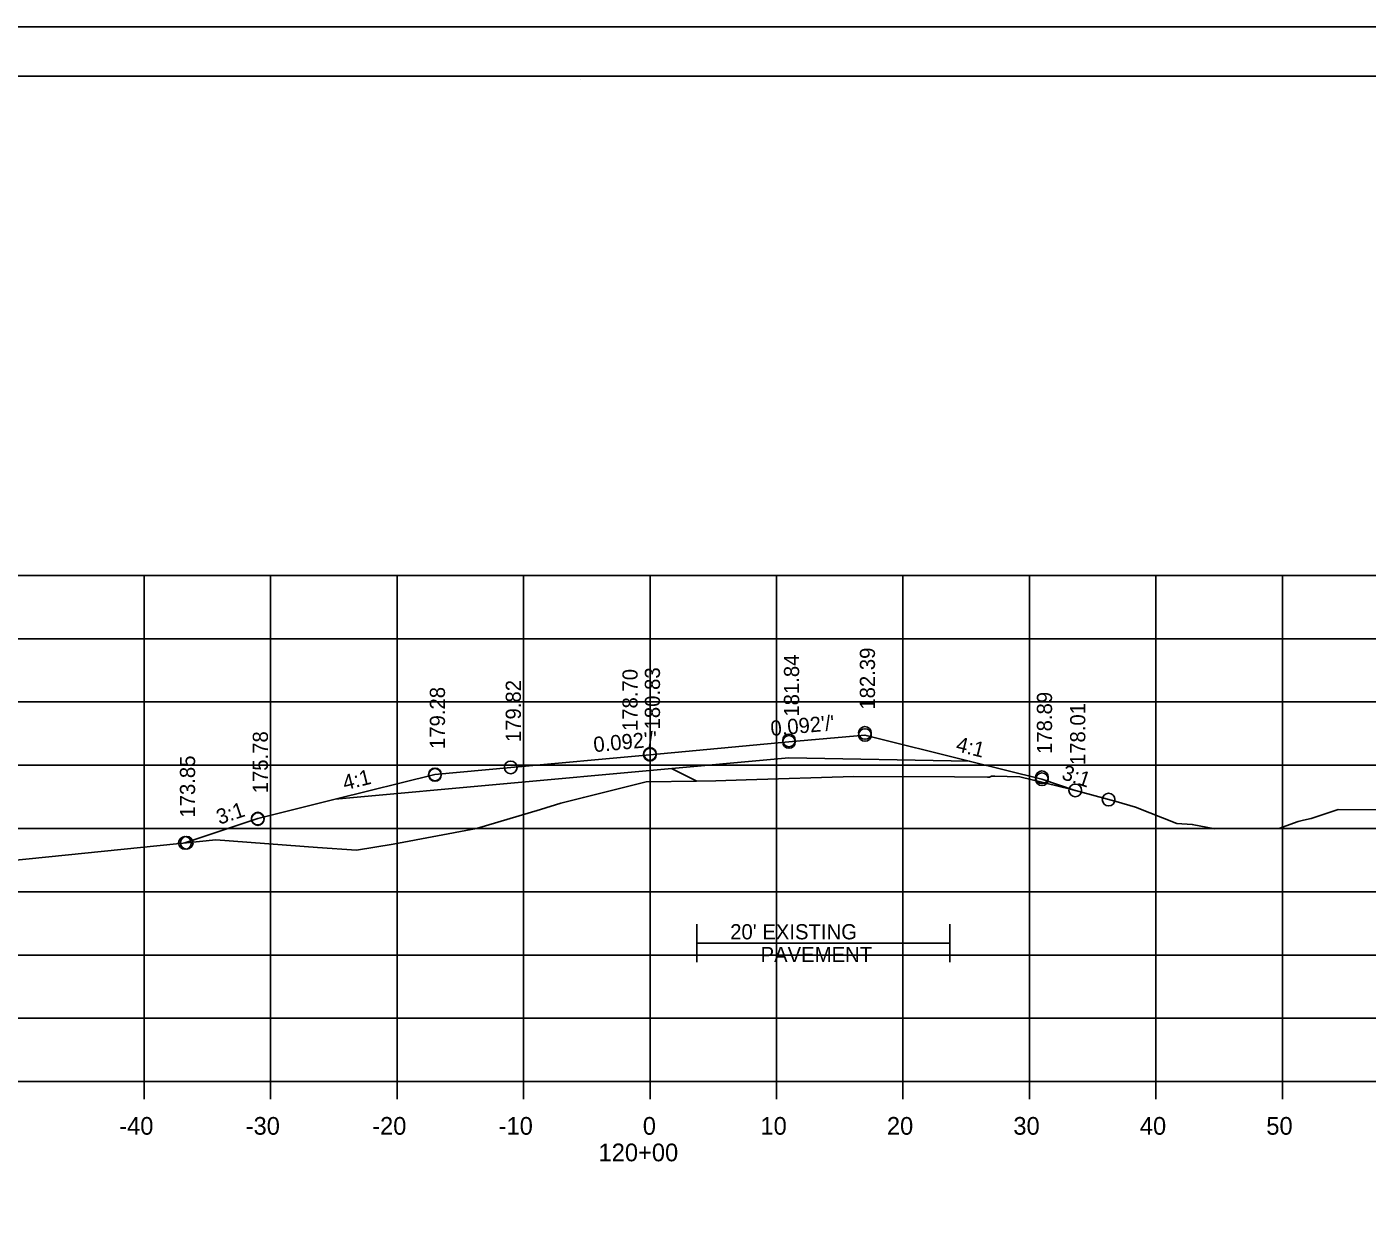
# Model space of a CAD drawing. Extents: x 915787 to 919910, y 133456 to 136717.
# Drawn here: x 916364.7 to 916470.7, y 135922.9 to 136016.1 of the extents above; entities that cross this region are included whole.
import ezdxf

# ---------------------------------------------------------------- set-up
doc = ezdxf.new("R2010")
doc.units = 0
for name, color, linetype in [('R_Axis', 7, 'Continuous'), ('R_Axis Annot', 7, 'Continuous'), ('R_Border', 7, 'Continuous'), ('R_Drive', 7, 'Continuous'), ('R_Exist Surface', 7, 'Continuous'), ('R_Exist Surface Annot', 7, 'Continuous'), ('R_Fin Surface', 7, 'Continuous'), ('R_Grid', 7, 'Continuous'), ('R_No Plot', 7, 'Continuous'), ('R_Xsect Elev', 7, 'Continuous'), ('R_Xsect Slope', 7, 'Continuous')]:
    doc.layers.add(name, color=color, linetype=linetype)

msp = doc.modelspace()

# ---------------------------------------------------------------- linework, layer by layer
at = {"layer": 'R_Axis'}
for p, q in [((916273.98, 135932.73), (916553.98, 135932.73)), ((916373.98, 135931.33), (916373.98, 135932.73)), ((916383.98, 135931.33), (916383.98, 135932.73)), ((916393.98, 135931.33), (916393.98, 135932.73)), ((916403.98, 135931.33), (916403.98, 135932.73)), ((916413.98, 135931.33), (916413.98, 135932.73)), ((916423.98, 135931.33), (916423.98, 135932.73)), ((916433.98, 135931.33), (916433.98, 135932.73)), ((916443.98, 135931.33), (916443.98, 135932.73)), ((916453.98, 135931.33), (916453.98, 135932.73)), ((916463.98, 135931.33), (916463.98, 135932.73))]:
    msp.add_line(p, q, dxfattribs=at)
at = {"layer": 'R_Border'}
for p, q in [((916255.98, 136012.19), (916572.16, 136012.19)), ((916408.5, 136011.93), (916408.5, 136011.93)), ((916408.5, 136011.93), (916408.5, 136011.93))]:
    msp.add_line(p, q, dxfattribs=at)
at = {"layer": 'R_Drive'}
msp.add_line((916415.68, 135957.47), (916417.68, 135956.47), dxfattribs=at)
at = {"layer": 'R_Exist Surface'}
msp.add_lwpolyline([(916352.94, 135949.11), (916379.65, 135951.84), (916387.69, 135951.23), (916390.78, 135951.02), (916393.67, 135951.48), (916400.27, 135952.74), (916405.31, 135954.22), (916406.93, 135954.72), (916408.72, 135955.19), (916413.68, 135956.43), (916417.66, 135956.47), (916419.18, 135956.5), (916421.59, 135956.57), (916430.1, 135956.85), (916438.06, 135956.82), (916440.67, 135956.79), (916440.83, 135956.79), (916440.93, 135956.85), (916440.96, 135956.87), (916441.24, 135956.86), (916442.22, 135956.85), (916443.22, 135956.82), (916447.22, 135955.85), (916450.85, 135954.86), (916452.38, 135954.42), (916455.64, 135953.12), (916456.85, 135953.06), (916458.65, 135952.7), (916462.88, 135952.74), (916463.7, 135952.74), (916465.24, 135953.28), (916465.65, 135953.38), (916466.25, 135953.51), (916468.4, 135954.24), (916472.93, 135954.21)], dxfattribs=at)
at = {"layer": 'R_Exist Surface Annot'}
for p, q in [((916417.68, 135945.17), (916417.68, 135942.17)), ((916437.68, 135945.17), (916437.68, 135942.17)), ((916417.68, 135943.67), (916437.68, 135943.67))]:
    msp.add_line(p, q, dxfattribs=at)
at = {"layer": 'R_Fin Surface'}
for points in [[(916377.21, 135951.59), (916382.97, 135953.51), (916389.09, 135955.04), (916396.97, 135957.01), (916402.97, 135957.56), (916413.97, 135958.56), (916424.97, 135959.57), (916430.97, 135960.12), (916439.22, 135958.06), (916444.97, 135956.62), (916447.6, 135955.74)], [(916389.09, 135955.04), (916402.97, 135956.31), (916413.97, 135957.31), (916424.97, 135958.32), (916439.22, 135958.06)]]:
    msp.add_lwpolyline(points, dxfattribs=at)
at = {"layer": 'R_Grid'}
for p, q in [((916273.98, 135972.73), (916553.98, 135972.73)), ((916373.98, 135932.73), (916373.98, 135972.73)), ((916383.98, 135932.73), (916383.98, 135972.73)), ((916393.98, 135932.73), (916393.98, 135972.73)), ((916403.98, 135932.73), (916403.98, 135972.73)), ((916413.98, 135932.73), (916413.98, 135972.73)), ((916423.98, 135932.73), (916423.98, 135972.73)), ((916433.98, 135932.73), (916433.98, 135972.73)), ((916443.98, 135932.73), (916443.98, 135972.73)), ((916453.98, 135932.73), (916453.98, 135972.73)), ((916463.98, 135932.73), (916463.98, 135972.73)), ((916273.98, 135967.73), (916553.98, 135967.73)), ((916273.98, 135962.73), (916553.98, 135962.73)), ((916273.98, 135957.73), (916553.98, 135957.73)), ((916273.98, 135952.73), (916553.98, 135952.73)), ((916273.98, 135947.73), (916553.98, 135947.73)), ((916273.98, 135942.73), (916553.98, 135942.73)), ((916273.98, 135937.73), (916553.98, 135937.73)), ((916273.98, 135932.73), (916553.98, 135932.73))]:
    msp.add_line(p, q, dxfattribs=at)
at = {"layer": 'R_No Plot'}
msp.add_line((916243.57, 136016.09), (916576.91, 136016.09), dxfattribs=at)
for points in [[(916243.57, 136016.09), (916576.91, 136016.09), (916576.91, 135802.75), (916243.57, 135802.75)], [(916489.9, 136012.19), (916489.9, 136002.31), (916525.63, 136002.31), (916525.63, 135999.39), (916548.83, 135999.39), (916548.83, 135976.18), (916572.16, 135976.18), (916572.16, 135806.73), (916255.98, 135806.73), (916255.98, 136012.19)]]:
    msp.add_lwpolyline(points, close=True, dxfattribs=at)
for centre in [(916430.97, 135960.28), (916430.97, 135960.12), (916424.97, 135959.69), (916424.97, 135959.57), (916413.97, 135958.63), (916413.97, 135958.56), (916396.97, 135957.01), (916396.97, 135956.97), (916402.97, 135957.56), (916402.97, 135957.56), (916444.97, 135956.78), (916444.97, 135956.62), (916447.6, 135955.74), (916450.24, 135955.02), (916382.97, 135953.51), (916382.97, 135953.47), (916377.21, 135951.59), (916377.35, 135951.6)]:
    msp.add_circle(centre, 0.5, dxfattribs=at)

# ---------------------------------------------------------------- texts
at = {"layer": 'R_Axis Annot'}
for s, p in [('-40', (916372.01, 135928.53)), ('-30', (916382.01, 135928.53)), ('-20', (916392.01, 135928.53)), ('-10', (916402.01, 135928.53)), ('0', (916413.41, 135928.53)), ('10', (916422.71, 135928.53)), ('20', (916432.71, 135928.53)), ('30', (916442.71, 135928.53)), ('40', (916452.71, 135928.53)), ('50', (916462.71, 135928.53)), ('120+00', (916409.91, 135926.43))]:
    msp.add_text(s, height=1.4, dxfattribs=at).set_placement(p)
at = {"layer": 'R_Exist Surface Annot'}
for s, p in [("20' EXISTING", (916420.32, 135943.97)), ('PAVEMENT', (916422.72, 135942.17))]:
    msp.add_text(s, height=1.2, dxfattribs=at).set_placement(p)
at = {"layer": 'R_Xsect Elev'}
for s, p in [('182.39', (916431.77, 135962.12)), ('181.84', (916425.77, 135961.57)), ('178.70', (916413, 135960.43)), ('180.83', (916414.77, 135960.56)), ('179.28', (916397.77, 135959.01)), ('179.82', (916403.77, 135959.56)), ('178.89', (916445.77, 135958.62)), ('178.01', (916448.4, 135957.74)), ('175.78', (916383.77, 135955.51)), ('173.85', (916378.01, 135953.59))]:
    msp.add_text(s, height=1.2, rotation=90, dxfattribs=at).set_placement(p)
at = {"layer": 'R_Xsect Slope'}
for s, rotation, p in [("0.092'/'", 5.231, (916423.56, 135960.04)), ("0.092'/'", 5.231, (916409.56, 135958.76)), ('4:1', 345.9638, (916438.1, 135958.86)), ('4:1', 14.0362, (916389.85, 135955.74)), ('3:1', 341.5651, (916446.45, 135956.66)), ('3:1', 18.4349, (916379.93, 135953.02))]:
    msp.add_text(s, height=1.2, rotation=rotation, dxfattribs=at).set_placement(p)

doc.saveas('drawing.dxf')
